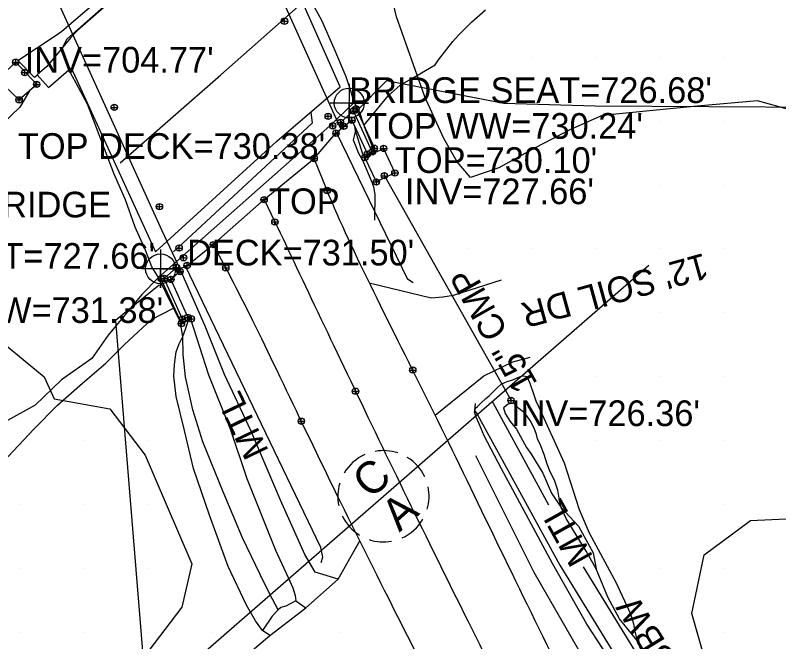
# Model space of a CAD drawing. Extents: x 1548934 to 1561348, y 809680 to 824075.
# Drawn here: x 1551839.2 to 1551958.7, y 810548.5 to 810646.5 of the extents above; entities that cross this region are included whole.
import ezdxf

# ---------------------------------------------------------------- set-up
doc = ezdxf.new("R2010")
doc.units = 0
for name, color, linetype in [('Default', 7, 'Continuous'), ('Draft_Profile_Labels', 7, 'Continuous'), ('E_NCDOT_Vertical_Profile_Ground_Line', 7, 'Continuous'), ('Exist DTM QL2 LIDAR Elevation Point', 7, 'Continuous'), ('Exist Guardrail', 7, 'Continuous'), ('Exist Guardrail Text', 7, 'Continuous'), ('Exist Other Culture Fence Line Text', 7, 'Continuous'), ('Exist Right of Way Control of Access CA Symbol CELL', 7, 'Continuous'), ('Exist Roads Soil', 7, 'Continuous'), ('Exist Roads Soil Text', 7, 'Continuous'), ('Exist Structure Major Bridge Seat Top Elevation', 7, 'Continuous'), ('Exist Structure Major Bridge WW Text', 7, 'Continuous'), ('Exist Structure Major Deck Tunnel Box Culvert', 7, 'Continuous'), ('Exist Structure Major Deck Tunnel Box Culvert Text', 7, 'Continuous'), ('Exist Structure Minor Catch Basin Top Elevation', 7, 'Continuous'), ('Exist Structure Minor Pipes CMP 15 Inch Invert Elevation', 7, 'Continuous'), ('Exist Structure Minor Pipes RCP 15 Inch Invert Elevation', 7, 'Continuous'), ('Exist Vegetation Woods Line', 7, 'Continuous'), ('P_NCDOT_Horizontal_Alignment_Station_Label', 7, 'Continuous'), ('P_NCDOT_Vertical_Profile_Grade', 7, 'Continuous'), ('P_NCDOT_Vertical_Profile_Grade_Minor_Road', 7, 'Continuous'), ('P_RDY_Dimension_Text', 7, 'Continuous'), ('P_RDY_Paved_Shoulder', 7, 'Continuous'), ('P_RDY_Terminator_Cell', 7, 'Continuous'), ('PH Exist DTM Breakline', 7, 'Continuous'), ('Scratch_Level_1', 7, 'Continuous')]:
    doc.layers.add(name, color=color, linetype=linetype)

# ---------------------------------------------------------------- blocks, each defined once
blk = doc.blocks.new('SurveyPointCell')
at = {"layer": 'Default'}
for p, q in [((-0.5, 0), (0.5, 0)), ((0, -0.5), (0, 0.5))]:
    blk.add_line(p, q, dxfattribs=at)
blk.add_circle((0, 0), 0.5, dxfattribs=at)

msp = doc.modelspace()

# ---------------------------------------------------------------- linework, layer by layer
at = {"layer": 'Draft_Profile_Labels'}
for p, q in [((1551889.38, 810628.1), (1551890.7, 810629.23)), ((1551864.69, 810606.78), (1551866.08, 810607.4))]:
    msp.add_line(p, q, dxfattribs=at)
for points in [[(1551890.63, 810629.18), (1551891.87, 810630.14), (1551894.31, 810624.83), (1551895.05, 810625.16), (1551892.13, 810631.58), (1551890.08, 810629.79)], [(1551864.98, 810606.46), (1551863.56, 810605.22), (1551866.19, 810599.25), (1551865.35, 810599.01), (1551862.51, 810605.37), (1551864.43, 810607.08)]]:
    msp.add_lwpolyline(points, close=True, dxfattribs=at)
for points in [[(1551870.19, 810610.66), (1551878.14, 810617.7), (1551885.96, 810624.14), (1551889.38, 810628.1)], [(1551866.08, 810607.4), (1551870.19, 810610.66)]]:
    msp.add_lwpolyline(points, dxfattribs=at)
at = {"layer": 'E_NCDOT_Vertical_Profile_Ground_Line'}
for p, q in [((1551888.01, 810619.12), (1551885.96, 810624.14)), ((1551872.14, 810607.03), (1551870.19, 810610.66))]:
    msp.add_line(p, q, dxfattribs=at)
for points in [[(1552269.12, 810011.85), (1552259.92, 810023.16), (1552240.77, 810045.39), (1552214.34, 810080.42), (1552187.87, 810115.32), (1552162.13, 810150.99), (1552135.64, 810187.58), (1552109.72, 810225.45), (1552084.15, 810264.06), (1552058.91, 810303.06), (1552035.06, 810342.6), (1552011.64, 810381.93), (1551989.04, 810421.64), (1551966.75, 810462.54), (1551944.7, 810504.81), (1551922.38, 810547.42), (1551904.22, 810585.98), (1551891.94, 810609.51), (1551888.01, 810619.12)], [(1552253.41, 809998.89), (1552244.07, 810010.35), (1552226, 810034.01), (1552199.08, 810069.05), (1552172.73, 810104.35), (1552146.5, 810139.67), (1552120.17, 810176.34), (1552094.24, 810214.53), (1552068.08, 810253.47), (1552042.84, 810293.18), (1552018.16, 810332.72), (1551995.31, 810372.57), (1551972.35, 810412.52), (1551950.07, 810453.78), (1551927.46, 810496.24), (1551905.62, 810539.48), (1551886.94, 810576.33), (1551876.35, 810599.17), (1551872.14, 810607.03)]]:
    msp.add_open_spline(points, degree=3, dxfattribs=at)
at = {"layer": 'Exist DTM QL2 LIDAR Elevation Point'}
for p, q in [((1551920.01, 810639.98), (1551920.01, 810639.98)), ((1551930.01, 810639.98), (1551930.01, 810639.98)), ((1551940.01, 810639.98), (1551940.01, 810639.98)), ((1551950.01, 810639.98), (1551950.01, 810639.98)), ((1551910.01, 810629.98), (1551910.01, 810629.98)), ((1551920.01, 810629.98), (1551920.01, 810629.98)), ((1551930.01, 810629.98), (1551930.01, 810629.98)), ((1551940.01, 810629.98), (1551940.01, 810629.98)), ((1551950.01, 810629.98), (1551950.01, 810629.98)), ((1551840.01, 810619.98), (1551840.01, 810619.98)), ((1551910.01, 810619.98), (1551910.01, 810619.98)), ((1551920.01, 810619.98), (1551920.01, 810619.98)), ((1551930.01, 810619.98), (1551930.01, 810619.98)), ((1551940.01, 810619.98), (1551940.01, 810619.98)), ((1551950.01, 810619.98), (1551950.01, 810619.98)), ((1551840.01, 810609.98), (1551840.01, 810609.98)), ((1551850.01, 810609.98), (1551850.01, 810609.98)), ((1551900.01, 810609.98), (1551900.01, 810609.98)), ((1551910.01, 810609.98), (1551910.01, 810609.98)), ((1551920.01, 810609.98), (1551920.01, 810609.98)), ((1551930.01, 810609.98), (1551930.01, 810609.98)), ((1551940.01, 810609.98), (1551940.01, 810609.98)), ((1551950.01, 810609.98), (1551950.01, 810609.98)), ((1551840.01, 810599.98), (1551840.01, 810599.98)), ((1551850.01, 810599.98), (1551850.01, 810599.98)), ((1551910.01, 810599.98), (1551910.01, 810599.98)), ((1551920.01, 810599.98), (1551920.01, 810599.98)), ((1551930.01, 810599.98), (1551930.01, 810599.98)), ((1551940.01, 810599.98), (1551940.01, 810599.98)), ((1551950.01, 810599.98), (1551950.01, 810599.98)), ((1551930.01, 810589.98), (1551930.01, 810589.98)), ((1551940.01, 810589.98), (1551940.01, 810589.98)), ((1551950.01, 810589.98), (1551950.01, 810589.98)), ((1551850.01, 810579.98), (1551850.01, 810579.98)), ((1551860.01, 810579.98), (1551860.01, 810579.98)), ((1551930.01, 810579.98), (1551930.01, 810579.98)), ((1551940.01, 810579.98), (1551940.01, 810579.98)), ((1551950.01, 810579.98), (1551950.01, 810579.98)), ((1551840.01, 810569.98), (1551840.01, 810569.98)), ((1551850.01, 810569.98), (1551850.01, 810569.98)), ((1551860.01, 810569.98), (1551860.01, 810569.98)), ((1551950.01, 810569.98), (1551950.01, 810569.98)), ((1551840.01, 810559.98), (1551840.01, 810559.98)), ((1551850.01, 810559.98), (1551850.01, 810559.98)), ((1551860.01, 810559.98), (1551860.01, 810559.98)), ((1551940.01, 810559.98), (1551940.01, 810559.98)), ((1551950.01, 810559.98), (1551950.01, 810559.98)), ((1551840.01, 810549.97), (1551840.01, 810549.97)), ((1551850.01, 810549.97), (1551850.01, 810549.97)), ((1551860.01, 810549.97), (1551860.01, 810549.97)), ((1551870.01, 810549.97), (1551870.01, 810549.97)), ((1551890.01, 810549.97), (1551890.01, 810549.97)), ((1551950.01, 810549.97), (1551950.01, 810549.97))]:
    msp.add_line(p, q, dxfattribs=at)
at = {"layer": 'Exist Guardrail'}
for points in [[(1551889.45, 810628.16), (1551900.5, 810605.38), (1551901.06, 810605), (1551901.47, 810604.73)], [(1551887.09, 810560.93), (1551887.33, 810561.75), (1551887, 810563.27), (1551865.83, 810607.29)], [(1551911.14, 810585.78), (1551911.04, 810584.73), (1551911.5, 810584.16), (1551924.39, 810560.5), (1551942.29, 810531.33), (1551957.31, 810508.64)]]:
    msp.add_lwpolyline(points, dxfattribs=at)
at = {"layer": 'Exist Right of Way Control of Access CA Symbol CELL'}
for p, q in [((1551859.5, 810538.83), (1551938.35, 810607.43)), ((1551896.81, 810571.29), (1551896.81, 810571.29))]:
    msp.add_line(p, q, dxfattribs=at)
for start, end in [(114.0824, 149.6946), (71.7011, 100.289), (25.3091, 58.4679), (163.4881, 192.0759), (343.4881, 12.0759), (205.3091, 238.4679), (294.0824, 329.6946), (251.7011, 280.289)]:
    msp.add_arc((1551896.81, 810571.29), 7.14, start, end, dxfattribs=at)
at = {"layer": 'Exist Roads Soil'}
for points in [[(1551894.57, 810604.66), (1551904.29, 810602.35), (1551906.12, 810602.51), (1551907.78, 810602.75), (1551915.29, 810605.16)], [(1551904.91, 810583.98), (1551912.52, 810590.14), (1551917.05, 810592.32), (1551919.78, 810593.08)], [(1551843.79, 810514.87), (1551867.35, 810539.6), (1551879.03, 810549.49), (1551884.67, 810553.81), (1551889.75, 810558.34), (1551893.1, 810564.33)]]:
    msp.add_lwpolyline(points, dxfattribs=at)
at = {"layer": 'Exist Structure Major Deck Tunnel Box Culvert'}
for points in [[(1551890.16, 810628.77), (1551869.49, 810674.52), (1551854.07, 810710.39), (1551839.84, 810744.54), (1551817.23, 810801.67), (1551801.12, 810844.76), (1551789.24, 810877.58)], [(1551763.35, 810854.68), (1551776.07, 810819.84), (1551783.15, 810800.69), (1551795.34, 810769.16), (1551805.49, 810743.34), (1551817.59, 810713.87), (1551830.15, 810684.6), (1551846.39, 810647.48), (1551862.11, 810612.89), (1551864.95, 810606.9)]]:
    msp.add_lwpolyline(points, dxfattribs=at)
at = {"layer": 'Exist Vegetation Woods Line'}
for points in [[(1551999.74, 810655.21), (1551987.76, 810642.31), (1551979.53, 810638.07), (1551972.85, 810634.46), (1551967.84, 810632.77), (1551962.79, 810631.43), (1551960.63, 810631.7), (1551955.32, 810633.18), (1551945.88, 810632.34), (1551931.03, 810630.88), (1551925.95, 810628.6), (1551920.56, 810625.83), (1551914.85, 810622.67), (1551910.41, 810621.18), (1551908.33, 810623.62), (1551906.27, 810627.29), (1551903.28, 810633.81), (1551898.83, 810646.28), (1551895.34, 810661.06)], [(1551834.42, 810597.57), (1551843.72, 810589.97), (1551845.29, 810586.54), (1551854, 810584.96), (1551859.53, 810577.74), (1551862.79, 810570.06), (1551866.81, 810560.74), (1551865.25, 810553.94), (1551859.11, 810545.86), (1551844.62, 810532.53), (1551836.39, 810523.01)], [(1552000.15, 810457.78), (1551994.13, 810466.38), (1551983.27, 810489.04), (1551976.76, 810499.03), (1551969.31, 810509.21), (1551962.16, 810520.01), (1551955.86, 810529.9), (1551947.99, 810542.71), (1551945.04, 810552.93), (1551946.97, 810562.11), (1551954.24, 810567.48), (1551964.31, 810567.95), (1551974.4, 810564.45), (1551981.49, 810561.6), (1551992.68, 810562.81), (1552005.38, 810565.61), (1552015.11, 810567.52), (1552026.47, 810567.76)]]:
    msp.add_lwpolyline(points, dxfattribs=at)
at = {"layer": 'P_NCDOT_Horizontal_Alignment_Station_Label'}
for points in [[(1551891.46, 810635.82), (1551891.46, 810629.82), (1551891.46, 810632.82), (1551894.46, 810632.82), (1551888.46, 810632.82)], [(1551861.94, 810609.88), (1551861.94, 810603.88), (1551861.94, 810606.88), (1551864.94, 810606.88), (1551858.94, 810606.88)]]:
    msp.add_lwpolyline(points, dxfattribs=at)
for centre in [(1551891.46, 810632.82), (1551861.94, 810606.88)]:
    msp.add_circle(centre, 2.34, dxfattribs=at)
at = {"layer": 'P_NCDOT_Vertical_Profile_Grade'}
for points in [[(1551839.8, 810633.31), (1551836.39, 810636.54), (1551839.26, 810639.2), (1551842.55, 810635.74)], [(1551895.7, 810620.47), (1551893.9, 810624.27), (1551896.84, 810625.72), (1551898.6, 810621.87)]]:
    msp.add_lwpolyline(points, close=True, dxfattribs=at)
at = {"layer": 'P_NCDOT_Vertical_Profile_Grade_Minor_Road'}
msp.add_line((1551878.14, 810617.7), (1551879.82, 810614.21), dxfattribs=at)
msp.add_open_spline([(1551879.82, 810614.21), (1551884.04, 810605.38), (1551895.16, 810581.81), (1551913.82, 810543.91), (1551935.87, 810500.72), (1551958.31, 810458.4), (1551980.95, 810417.47), (1552003.45, 810377.53), (1552026.54, 810337.94), (1552050.88, 810298.39), (1552075.93, 810258.79), (1552101.83, 810219.9), (1552127.9, 810181.92), (1552154.01, 810145.19), (1552180.07, 810109.84), (1552206.52, 810074.71), (1552233.37, 810039.85), (1552251.61, 810016.53), (1552260.84, 810005.28)], degree=3, dxfattribs=at)
at = {"layer": 'P_RDY_Dimension_Text'}
for points in [[(1551965.5, 810632.11), (1551929.96, 810632.33), (1551915.66, 810632.77), (1551897.27, 810636.3), (1551892.66, 810631.6)], [(1551861.69, 810604.33), (1551854.9, 810598.77), (1551859.71, 810539.41)], [(1551913.83, 810586.06), (1551914, 810585.84), (1551922.65, 810569.95)], [(1551928.06, 810560.25), (1551944.82, 810532.95), (1551953.19, 810520.3)]]:
    msp.add_lwpolyline(points, dxfattribs=at)
at = {"layer": 'P_RDY_Paved_Shoulder'}
for points in [[(1551875.68, 810667.67), (1551860.19, 810654.09), (1551848.93, 810644.18), (1551847.91, 810643.08), (1551844.16, 810638.55), (1551842.63, 810637.24)], [(1551847.94, 810638.33), (1551861.12, 810609.56), (1551880.15, 810626.85), (1551890.04, 810635.35), (1551875.68, 810667.67)], [(1551842.63, 810637.24), (1551844.39, 810635.23), (1551847.94, 810638.33)]]:
    msp.add_lwpolyline(points, dxfattribs=at)
at = {"layer": 'P_RDY_Terminator_Cell'}
for points in [[(1551855.59, 810623.47), (1551871.36, 810637.23), (1551883.48, 810647.94)], [(1551892.52, 810631.91), (1551895.39, 810625.74)], [(1551862, 810605.33), (1551865.2, 810598.31), (1551866.65, 810598.99)]]:
    msp.add_lwpolyline(points, dxfattribs=at)
at = {"layer": 'PH Exist DTM Breakline'}
for p, q in [((1551885.43, 810631.39), (1551885.63, 810629.65)), ((1551885.63, 810629.65), (1551863.98, 810609.52))]:
    msp.add_line(p, q, dxfattribs=at)
for points in [[(1551892.24, 810632.88), (1551891.72, 810634.71), (1551890.98, 810636.91), (1551889.09, 810641.35), (1551887.16, 810645.73), (1551885.22, 810649.3), (1551883.76, 810653.4), (1551882.45, 810658.18), (1551880.97, 810663.84), (1551878.98, 810668.78), (1551878.11, 810670.09), (1551875.38, 810667.68), (1551847.25, 810642.8), (1551846.51, 810641.39)], [(1551842.7, 810637.17), (1551842.22, 810636.79), (1551839.62, 810639.45), (1551845.6, 810643.42), (1551846.49, 810644.05), (1551874.92, 810668.42)], [(1551893.75, 810629.29), (1551897.54, 810633.93), (1551899.44, 810635.63), (1551901.87, 810637.03), (1551904.88, 810638.82), (1551905.45, 810639.56), (1551907.65, 810642.44), (1551908.56, 810643.42), (1551910.58, 810645.46), (1551912.77, 810647.38)], [(1551861.59, 810605.52), (1551860.59, 810607.17), (1551859.57, 810609.77), (1551857.96, 810613.41), (1551856.44, 810617.66), (1551854.65, 810621.69), (1551853.15, 810625.64), (1551851.49, 810630.03), (1551850.48, 810632.63), (1551848.72, 810635.9), (1551847.6, 810638.03)], [(1551841.4, 810634.72), (1551839.91, 810632.19), (1551835.8, 810628.27), (1551832.57, 810624.98), (1551829.92, 810621.89), (1551825.37, 810616.47), (1551820.69, 810612.34), (1551815.07, 810608), (1551810.07, 810603.73), (1551802.53, 810597.11), (1551794.45, 810589.82), (1551786.17, 810582.13), (1551776.55, 810573.27)], [(1551880.32, 810553.54), (1551878.97, 810556.06), (1551877.5, 810559.04), (1551874.78, 810564.79), (1551871.73, 810571.96), (1551868.57, 810579.8), (1551866.97, 810584.79), (1551865.83, 810589.99), (1551865.45, 810593.45), (1551865.42, 810596.3), (1551865.01, 810598.71), (1551863.98, 810600.72), (1551861.59, 810605.52), (1551863.98, 810607.63), (1551888.43, 810629.23), (1551892.24, 810632.88), (1551893.05, 810631.37), (1551893.75, 810629.29)], [(1551894.19, 810624.41), (1551893.78, 810624.41), (1551893.53, 810624.99), (1551892.42, 810628.5), (1551892.31, 810629.17)], [(1551893.8, 810629.17), (1551895.36, 810625.29), (1551895.34, 810624.98)], [(1551892.42, 810628.5), (1551892.06, 810627.06), (1551892.9, 810624.96), (1551893.53, 810623.87), (1551895.06, 810620.32), (1551895.25, 810619.73), (1551895.44, 810618.51), (1551895.4, 810614.51)], [(1551889.75, 810558.34), (1551886.15, 810559.39), (1551884.49, 810562.2), (1551880.69, 810570.66), (1551876.08, 810581.57), (1551871.94, 810590.32), (1551868.93, 810597.92), (1551864.93, 810606.95)], [(1551861.59, 810605.52), (1551859, 810602.85), (1551853.74, 810596.49), (1551851.18, 810592.84), (1551846.44, 810589.53), (1551842.3, 810585.54), (1551837.51, 810582.89), (1551826.54, 810573.15), (1551820.77, 810566.43)], [(1551824.27, 810563.53), (1551837.29, 810576.67), (1551842.1, 810581.79), (1551845.78, 810585.56), (1551849.7, 810588.99), (1551853.37, 810592.1), (1551856.24, 810594.97), (1551858.44, 810597.01), (1551860.5, 810598.94), (1551863.98, 810600.72)], [(1551866.57, 810599.23), (1551869.45, 810590.3), (1551872.82, 810581.85), (1551875.45, 810574.09), (1551879.91, 810562.86), (1551881.92, 810558.6), (1551882.64, 810556.97), (1551882.99, 810555.74), (1551883.1, 810554.93), (1551884.67, 810553.81)], [(1551879.03, 810549.49), (1551877.89, 810550.29), (1551876.81, 810551.79), (1551875.36, 810554.24), (1551872.52, 810560.31), (1551869.61, 810568.33), (1551867.09, 810575.64), (1551865.69, 810581.6), (1551864.37, 810586.92), (1551864, 810590.1), (1551864.11, 810591.93), (1551864.35, 810593.9), (1551864.86, 810595.12), (1551865.42, 810596.3), (1551865.86, 810597.45), (1551866.3, 810598.83)], [(1551934.42, 810542.42), (1551928.61, 810551.29), (1551923.25, 810560.77), (1551919.58, 810567.67), (1551915.27, 810575.6), (1551912.59, 810580.74), (1551911.77, 810582.64), (1551911.31, 810583.69), (1551911.08, 810584.46), (1551911.23, 810585.05), (1551911.53, 810585.34), (1551912.05, 810585.88), (1551912.84, 810586.57), (1551913.36, 810586.98), (1551913.91, 810587.58), (1551914.65, 810588.29), (1551915.21, 810588.85), (1551916.15, 810589.23), (1551917.08, 810589.52), (1551918.36, 810590.06), (1551918.79, 810590.13), (1551919.27, 810590.03), (1551919.7, 810588.97), (1551920.28, 810587.34), (1551920.64, 810586.21), (1551921.12, 810585.22), (1551925.09, 810576.5), (1551927.42, 810569.21), (1551928.99, 810565.55), (1551933.21, 810557.77), (1551935.45, 810552.88), (1551935.96, 810551.31), (1551936.13, 810550.2), (1551936.29, 810549.5), (1551936.45, 810548.79), (1551937.03, 810547.43)], [(1551936.45, 810548.79), (1551933.75, 810552.09), (1551931.9, 810555.51), (1551930.1, 810559.94), (1551928.53, 810562.7), (1551925.4, 810567.82), (1551924.61, 810569.55), (1551924.38, 810570.68), (1551924.1, 810572.24), (1551923.58, 810573.81), (1551922.89, 810575.13), (1551922.42, 810576.31), (1551921.97, 810577.81), (1551921.41, 810579.26), (1551920.92, 810580.26), (1551920.76, 810580.96), (1551920.42, 810581.92), (1551919.77, 810583.12), (1551918.94, 810584.3), (1551918.02, 810585.01), (1551917.17, 810585.87), (1551916.33, 810585.71), (1551915.59, 810585.13), (1551915.87, 810584.24), (1551916.63, 810582.99), (1551917.64, 810581.78), (1551919.2, 810578.92), (1551919.89, 810578), (1551921.76, 810574.9), (1551923.1, 810571.75), (1551924.61, 810569.55), (1551927.35, 810566.63), (1551929.61, 810562.45), (1551930.1, 810559.94)], [(1552016.73, 810408.79), (1552015.13, 810407.56), (1552013.21, 810406.75), (1552011.38, 810406.7), (1552007.71, 810407.24), (1552004.35, 810408.79), (1552001.51, 810411.37), (1551998.56, 810416.12), (1551995.48, 810420.58), (1551991.92, 810426.01), (1551985.21, 810437.97), (1551979.72, 810447.97), (1551972.87, 810460.66), (1551966.45, 810473.62), (1551960.8, 810484.4), (1551953.12, 810499.06), (1551946.88, 810511.19), (1551938.04, 810527.59), (1551927.38, 810547.23), (1551920.41, 810559.38), (1551911.29, 810577.6)], [(1551883.1, 810554.93), (1551881.51, 810554.1), (1551880.74, 810553.87), (1551880.32, 810553.54), (1551879.38, 810552.53), (1551877.89, 810550.29)]]:
    msp.add_lwpolyline(points, dxfattribs=at)
at = {"layer": 'Scratch_Level_1'}
msp.add_lwpolyline([(1551896.95, 810621.45), (1551916.77, 810586.29)], dxfattribs=at)

# ---------------------------------------------------------------- block references
at = {"layer": 'Default'}
for p in [(1551881.33, 810645.62), (1551839.26, 810639.2), (1551840.68, 810637.58), (1551842.55, 810635.74), (1551839.8, 810633.31), (1551854.69, 810632.14), (1551892.13, 810631.58), (1551892.52, 810631.91), (1551888.17, 810630.74), (1551890.08, 810629.79), (1551891.87, 810630.14), (1551888.87, 810629.25), (1551890.63, 810629.18), (1551889.38, 810628.1), (1551894.31, 810624.83), (1551895.05, 810625.16), (1551895.39, 810625.74), (1551896.84, 810625.72), (1551885.96, 810624.14), (1551893.9, 810624.27), (1551896.95, 810621.45), (1551898.6, 810621.87), (1551895.7, 810620.47), (1551888.01, 810619.12), (1551878.14, 810617.7), (1551861.76, 810616.61), (1551879.82, 810614.21), (1551870.19, 810610.66), (1551864.83, 810610.13), (1551865.52, 810608.61), (1551864.43, 810607.08), (1551866.08, 810607.4), (1551872.14, 810607.03), (1551864.98, 810606.46), (1551862, 810605.33), (1551862.51, 810605.37), (1551863.56, 810605.22), (1551865.35, 810599.01), (1551866.19, 810599.25), (1551866.75, 810599.04), (1551865.2, 810598.31), (1551901.4, 810591.04), (1551892.44, 810587.72), (1551916.77, 810586.29), (1551883.96, 810583.03)]:
    msp.add_blockref('SurveyPointCell', p, dxfattribs=at)

# ---------------------------------------------------------------- texts
at = {"layer": 'Exist Guardrail Text'}
for rotation, p in [(115.68, (1551878.92, 810578.36)), (119.1569, (1551929.7, 810561.81))]:
    msp.add_text('MTL', height=4.02, rotation=rotation, dxfattribs=at).set_placement(p)
at = {"layer": 'Exist Other Culture Fence Line Text'}
msp.add_text('3 SBW', height=4.02, rotation=121.551, dxfattribs=at).set_placement((1551945.24, 810541.72))
at = {"layer": 'Exist Right of Way Control of Access CA Symbol CELL'}
for s, p in [('C', (1551894.79, 810570.73)), ('A', (1551899.31, 810565.58))]:
    msp.add_text(s, height=5, rotation=41.8885, dxfattribs=at).set_placement(p)
at = {"layer": 'Exist Roads Soil Text'}
msp.add_text("12' SOIL DR", height=4.02, rotation=195.4004, dxfattribs=at).set_placement((1551946.95, 810609.38))
at = {"layer": 'Exist Structure Major Bridge Seat Top Elevation'}
for s, p in [("BRIDGE SEAT=726.68'", (1551891.46, 810632.82)), ('BRIDGE', (1551833.57, 810614.92)), ("SEAT=727.66'", (1551826.43, 810606.88))]:
    msp.add_text(s, height=4.02, rotation=360, dxfattribs=at).set_placement(p)
at = {"layer": 'Exist Structure Major Bridge WW Text'}
for s, p in [("TOP WW=730.24'", (1551894.12, 810627.22)), ("TOP WW=731.38'", (1551819.05, 810598.41))]:
    msp.add_text(s, height=4.02, rotation=360, dxfattribs=at).set_placement(p)
at = {"layer": 'Exist Structure Major Deck Tunnel Box Culvert'}
msp.add_text("TOP DECK=730.38'", height=4.02, rotation=360, dxfattribs=at).set_placement((1551839.61, 810624.08))
at = {"layer": 'Exist Structure Major Deck Tunnel Box Culvert Text'}
for s, p in [('TOP', (1551878.91, 810615.44)), ("DECK=731.50'", (1551866.08, 810607.4))]:
    msp.add_text(s, height=4.02, rotation=360, dxfattribs=at).set_placement(p)
at = {"layer": 'Exist Structure Minor Catch Basin Top Elevation'}
msp.add_text("TOP=730.10'", height=4.02, rotation=360, dxfattribs=at).set_placement((1551898.6, 810621.87))
at = {"layer": 'Exist Structure Minor Pipes CMP 15 Inch Invert Elevation'}
for s, p in [("INV=727.66'", (1551900.18, 810616.99)), ("INV=726.36'", (1551916.77, 810582.27))]:
    msp.add_text(s, height=4.02, rotation=360, dxfattribs=at).set_placement(p)
at = {"layer": 'Exist Structure Minor Pipes RCP 15 Inch Invert Elevation'}
msp.add_text("INV=704.77'", height=4.02, rotation=360, dxfattribs=at).set_placement((1551840.68, 810637.58))
at = {"layer": 'Scratch_Level_1'}
msp.add_text('15" CMP', height=4.02, rotation=119.4153, dxfattribs=at).set_placement((1551921, 810588.93))

doc.saveas('drawing.dxf')
